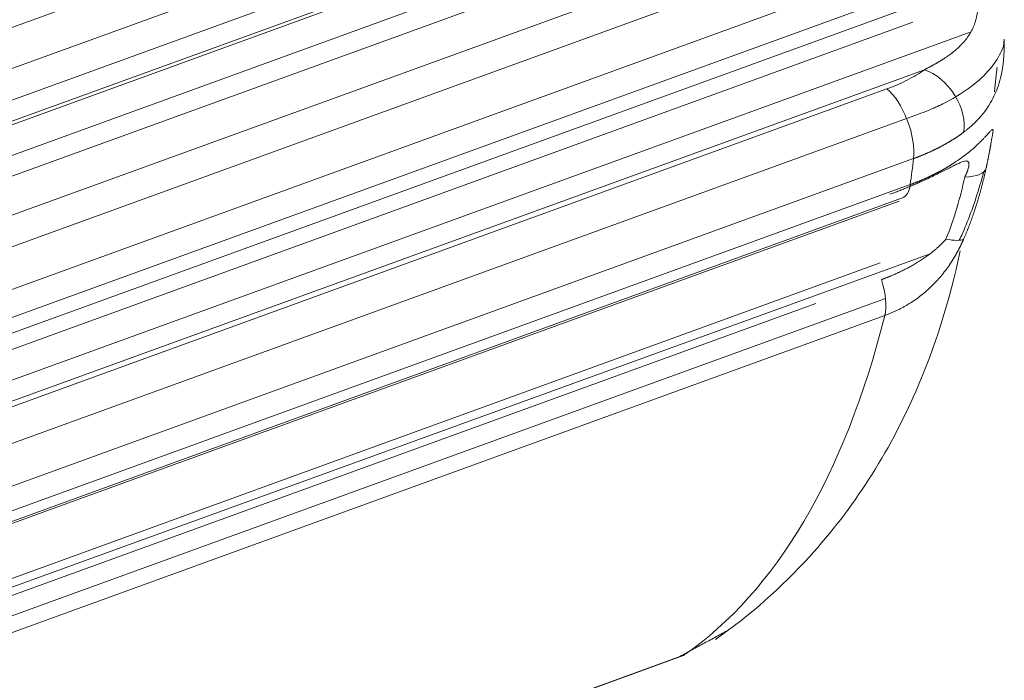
# Model space of a CAD drawing. Header units: millimetres. Extents: x 25069 to 61396, y 8621 to 21558.
# Tile 513 of 656: x 52688 to 52731, y 15704 to 15733. Entities that reach past the tile are written whole.
import ezdxf

# ---------------------------------------------------------------- set-up
doc = ezdxf.new("R2010")
doc.units = ezdxf.units.MM
doc.layers.add('10', color=7, linetype='Continuous')

msp = doc.modelspace()

# ---------------------------------------------------------------- linework, layer by layer
at = {"layer": '10', "color": 7, "linetype": 'Continuous', "lineweight": 15}
for p, q in [((52647.178, 15717.559), (52726.413, 15746.346)), ((52726.879, 15744.748), (52650.299, 15716.926)), ((52650.395, 15715.607), (52726.975, 15743.429)), ((52647.66, 15713.553), (52728.883, 15743.062)), ((52647.695, 15713.715), (52726.628, 15742.392)), ((52729.171, 15741.849), (52646.176, 15711.696)), ((52726.117, 15739.84), (52649.296, 15711.93)), ((52647.71, 15708.323), (52727.201, 15737.203)), ((52650.092, 15710.545), (52723.232, 15737.117)), ((52727.213, 15735.376), (52650.799, 15707.614)), ((52650.83, 15706.41), (52727.191, 15734.152)), ((52648.091, 15704.749), (52726.838, 15733.358)), ((52649.463, 15704.541), (52726.629, 15732.576)), ((52646.863, 15702.278), (52729.124, 15732.164)), ((52730.552, 15731.853), (52730.52, 15731.533)), ((52727.12, 15730.536), (52649.983, 15702.512)), ((52650.099, 15702.311), (52725.512, 15729.709)), ((52647.767, 15699.885), (52726.865, 15728.622)), ((52726.658, 15726.717), (52650.806, 15699.16)), ((52650.766, 15698.077), (52726.51, 15725.595)), ((52648.005, 15696.624), (52726.175, 15725.024)), ((52726.031, 15724.889), (52649.994, 15697.264)), ((52727.37, 15722.625), (52647.382, 15693.564)), ((52650.162, 15694.959), (52725.226, 15722.23)), ((52725.449, 15720.703), (52647.557, 15692.404)), ((52650.258, 15694.258), (52722.455, 15720.487)), ((52725.42, 15719.967), (52650.387, 15692.707)), ((52654.323, 15682.664), (52716.721, 15705.333)), ((52657.181, 15683.715), (52716.802, 15705.376))]:
    msp.add_line(p, q, dxfattribs=at)
for centre, major_axis, ratio, start_param, end_param in [((52727.245, 15728.824), (1.175, -1.618), 0.661606, 0.545968, 2.388266), ((52725.637, 15727.997), (0.683, -1.88), 0.414466, 0.682758, 2.542806), ((52687.589, 15775.67), (26.122, -71.902), 0.414466, 0.661676, 0.682758), ((52727.823, 15726.739), (1.955, -0.422), 0.365519, 5.343088, 6.258312), ((52725.492, 15726.904), (-0.683, 1.88), 0.414466, 3.141609, 3.803269), ((52727.018, 15724.08), (1.848, -0.764), 0.23908, 5.397762, 6.109538), ((52724.43, 15721.423), (0.683, -1.88), 0.414466, 0.548624, 1.468083), ((52687.589, 15775.67), (26.122, -71.902), 0.414466, 0.109135, 0.548624), ((52716.038, 15707.213), (0.683, -1.88), 0.414466, 6.28318, 6.39232)]:
    msp.add_ellipse(centre, major_axis=major_axis, ratio=ratio, start_param=start_param, end_param=end_param, dxfattribs=at)
for points, knots in [([(52727.12, 15730.536), (52727.134, 15730.543), (52727.162, 15730.557), (52727.204, 15730.578), (52727.245, 15730.6), (52727.286, 15730.621), (52727.327, 15730.642), (52727.368, 15730.663), (52727.408, 15730.685), (52727.448, 15730.706), (52727.487, 15730.728), (52727.527, 15730.75), (52727.565, 15730.771), (52727.604, 15730.793), (52727.642, 15730.815), (52727.68, 15730.837), (52727.718, 15730.86), (52727.755, 15730.882), (52727.792, 15730.904), (52727.829, 15730.927), (52727.866, 15730.95), (52727.902, 15730.973), (52727.938, 15730.996), (52728.034, 15731.058), (52728.184, 15731.161), (52728.379, 15731.31), (52728.556, 15731.462), (52728.731, 15731.632), (52728.898, 15731.82), (52729.05, 15732.031), (52729.173, 15732.246), (52729.257, 15732.44), (52729.314, 15732.608), (52729.352, 15732.748), (52729.382, 15732.89), (52729.398, 15732.996), (52729.408, 15733.064), (52729.411, 15733.095), (52729.415, 15733.126), (52729.418, 15733.157), (52729.421, 15733.188), (52729.424, 15733.22), (52729.427, 15733.251), (52729.43, 15733.283), (52729.432, 15733.315), (52729.434, 15733.347), (52729.437, 15733.378), (52729.439, 15733.41), (52729.441, 15733.442), (52729.443, 15733.474), (52729.444, 15733.506), (52729.446, 15733.538), (52729.448, 15733.569), (52729.449, 15733.59), (52729.45, 15733.601)], [0, 0, 0, 0, 0.011796, 0.023549, 0.03526, 0.046929, 0.058556, 0.070142, 0.081687, 0.093191, 0.104654, 0.116077, 0.127459, 0.138802, 0.150105, 0.161368, 0.172593, 0.183778, 0.194926, 0.206034, 0.217105, 0.228139, 0.239134, 0.250093, 0.317142, 0.381047, 0.441902, 0.49981, 0.570168, 0.634922, 0.694513, 0.749504, 0.781831, 0.813346, 0.844268, 0.87483, 0.881366, 0.887939, 0.894553, 0.901208, 0.907908, 0.914655, 0.921451, 0.928297, 0.935197, 0.942152, 0.949163, 0.956234, 0.963366, 0.97056, 0.977819, 0.985144, 0.992537, 1, 1, 1, 1]), ([(52726.865, 15728.622), (52727.005, 15728.673), (52727.144, 15728.726), (52727.499, 15728.872), (52727.71, 15728.967), (52728.316, 15729.267), (52728.684, 15729.486), (52729.341, 15729.96), (52729.62, 15730.208), (52730.087, 15730.726), (52730.274, 15730.998), (52730.45, 15731.358), (52730.488, 15731.446), (52730.52, 15731.533)], [0, 0, 0, 0, 0.074177, 0.074177, 0.195377, 0.195377, 0.437776, 0.437776, 0.680175, 0.680175, 0.922575, 0.922575, 1, 1, 1, 1]), ([(52730.553, 15731.777), (52730.555, 15731.65), (52730.553, 15731.387), (52730.53, 15730.993), (52730.498, 15730.731), (52730.477, 15730.601)], [0, 0, 0, 0, 0.302878, 0.643366, 1, 1, 1, 1]), ([(52725.512, 15729.709), (52725.667, 15729.766), (52725.82, 15729.826), (52726.111, 15729.953), (52726.251, 15730.019), (52726.653, 15730.226), (52726.898, 15730.375), (52727.12, 15730.536)], [0, 0, 0, 0, 0.25, 0.25, 0.5, 0.5, 1, 1, 1, 1]), ([(52730.477, 15730.601), (52730.477, 15730.601), (52730.454, 15730.456), (52730.395, 15730.166), (52730.273, 15729.764), (52730.113, 15729.382), (52729.955, 15729.094), (52729.812, 15728.874), (52729.699, 15728.717), (52729.569, 15728.556), (52729.469, 15728.443), (52729.406, 15728.377), (52729.388, 15728.358), (52729.368, 15728.337), (52729.345, 15728.314), (52729.321, 15728.29), (52729.295, 15728.264), (52729.267, 15728.237), (52729.237, 15728.208), (52729.205, 15728.178), (52729.17, 15728.146), (52729.133, 15728.113), (52729.094, 15728.078), (52729.052, 15728.043), (52729.008, 15728.005), (52728.961, 15727.967), (52728.912, 15727.927), (52728.859, 15727.886), (52728.823, 15727.859), (52728.805, 15727.845)], [0, 0, 0, 0, 0.00003, 0.121188, 0.250423, 0.369714, 0.499444, 0.555552, 0.615902, 0.680503, 0.749361, 0.756805, 0.765011, 0.773979, 0.78371, 0.794203, 0.805458, 0.817476, 0.830257, 0.8438, 0.858106, 0.873174, 0.889004, 0.905597, 0.922953, 0.941071, 0.959951, 0.979594, 1, 1, 1, 1]), ([(52726.51, 15725.595), (52726.522, 15725.599), (52726.546, 15725.608), (52726.581, 15725.621), (52726.617, 15725.634), (52726.652, 15725.648), (52726.687, 15725.661), (52726.722, 15725.675), (52726.756, 15725.688), (52726.791, 15725.702), (52726.825, 15725.715), (52726.859, 15725.729), (52726.892, 15725.743), (52726.926, 15725.756), (52726.959, 15725.77), (52726.992, 15725.784), (52727.024, 15725.798), (52727.057, 15725.812), (52727.089, 15725.826), (52727.121, 15725.84), (52727.153, 15725.854), (52727.185, 15725.868), (52727.216, 15725.882), (52727.247, 15725.896), (52727.278, 15725.911), (52727.309, 15725.925), (52727.339, 15725.939), (52727.369, 15725.953), (52727.399, 15725.968), (52727.429, 15725.982), (52727.459, 15725.996), (52727.488, 15726.011), (52727.517, 15726.025), (52727.546, 15726.04), (52727.575, 15726.054), (52727.603, 15726.068), (52727.632, 15726.083), (52727.66, 15726.097), (52727.688, 15726.112), (52727.715, 15726.126), (52727.742, 15726.141), (52727.77, 15726.155), (52727.797, 15726.17), (52727.823, 15726.184), (52727.85, 15726.199), (52727.876, 15726.213), (52727.902, 15726.228), (52727.928, 15726.243), (52727.954, 15726.257), (52727.979, 15726.272), (52728.005, 15726.286), (52728.03, 15726.301), (52728.054, 15726.315), (52728.079, 15726.33), (52728.103, 15726.344), (52728.128, 15726.359), (52728.152, 15726.373), (52728.175, 15726.388), (52728.199, 15726.402), (52728.222, 15726.416), (52728.246, 15726.431), (52728.269, 15726.445), (52728.291, 15726.46), (52728.314, 15726.474), (52728.336, 15726.488), (52728.359, 15726.503), (52728.381, 15726.517), (52728.497, 15726.593), (52728.696, 15726.73), (52728.953, 15726.925), (52729.175, 15727.107), (52729.364, 15727.277), (52729.524, 15727.43), (52729.648, 15727.556), (52729.744, 15727.657), (52729.818, 15727.738), (52729.881, 15727.808), (52729.933, 15727.866), (52729.978, 15727.914), (52730.014, 15727.949), (52730.042, 15727.969), (52730.06, 15727.97), (52730.069, 15727.952), (52730.071, 15727.914), (52730.065, 15727.853), (52730.053, 15727.766), (52730.034, 15727.655), (52730.011, 15727.521), (52729.99, 15727.406), (52729.976, 15727.328), (52729.97, 15727.294), (52729.963, 15727.26), (52729.957, 15727.225), (52729.95, 15727.19), (52729.944, 15727.154), (52729.937, 15727.117), (52729.93, 15727.08), (52729.923, 15727.042), (52729.916, 15727.004), (52729.908, 15726.965), (52729.901, 15726.925), (52729.893, 15726.884), (52729.885, 15726.843), (52729.877, 15726.801), (52729.869, 15726.759), (52729.86, 15726.716), (52729.852, 15726.672), (52729.843, 15726.628), (52729.834, 15726.583), (52729.824, 15726.537), (52729.815, 15726.491), (52729.805, 15726.444), (52729.795, 15726.397), (52729.784, 15726.349), (52729.777, 15726.316), (52729.774, 15726.3)], [0, 0, 0, 0, 0.004192, 0.008372, 0.012538, 0.016691, 0.020832, 0.024959, 0.029073, 0.033175, 0.037263, 0.041338, 0.045401, 0.04945, 0.053487, 0.057511, 0.061521, 0.065519, 0.069504, 0.073476, 0.077435, 0.081381, 0.085314, 0.089235, 0.093142, 0.097037, 0.100919, 0.104788, 0.108644, 0.112487, 0.116318, 0.120135, 0.12394, 0.127732, 0.131512, 0.135278, 0.139032, 0.142773, 0.146501, 0.150217, 0.15392, 0.15761, 0.161287, 0.164952, 0.168604, 0.172244, 0.17587, 0.179484, 0.183086, 0.186675, 0.190251, 0.193814, 0.197365, 0.200904, 0.20443, 0.207943, 0.211443, 0.214932, 0.218407, 0.22187, 0.225321, 0.228759, 0.232184, 0.235597, 0.238998, 0.242386, 0.245762, 0.249125, 0.296491, 0.341469, 0.384113, 0.424488, 0.462671, 0.498751, 0.525475, 0.551293, 0.576265, 0.600452, 0.623925, 0.650595, 0.676274, 0.701113, 0.725279, 0.748954, 0.775017, 0.800218, 0.824886, 0.849371, 0.874031, 0.878807, 0.883569, 0.888319, 0.89306, 0.897794, 0.902523, 0.907251, 0.911979, 0.91671, 0.921447, 0.926193, 0.930949, 0.935718, 0.940503, 0.945306, 0.95013, 0.954976, 0.959848, 0.964748, 0.969677, 0.974638, 0.979634, 0.984666, 0.989736, 0.994847, 1, 1, 1, 1]), ([(52728.805, 15727.845), (52728.796, 15727.838), (52728.778, 15727.825), (52728.751, 15727.805), (52728.723, 15727.785), (52728.696, 15727.765), (52728.668, 15727.745), (52728.64, 15727.725), (52728.612, 15727.705), (52728.583, 15727.685), (52728.555, 15727.666), (52728.526, 15727.646), (52728.497, 15727.627), (52728.468, 15727.608), (52728.438, 15727.589), (52728.409, 15727.57), (52728.379, 15727.551), (52728.35, 15727.532), (52728.32, 15727.513), (52728.289, 15727.494), (52728.259, 15727.476), (52728.229, 15727.457), (52728.198, 15727.439), (52728.167, 15727.42), (52728.136, 15727.402), (52728.105, 15727.384), (52728.073, 15727.366), (52728.042, 15727.348), (52728.01, 15727.33), (52727.978, 15727.312), (52727.946, 15727.295), (52727.914, 15727.277), (52727.882, 15727.26), (52727.849, 15727.243), (52727.817, 15727.225), (52727.784, 15727.208), (52727.751, 15727.191), (52727.718, 15727.174), (52727.685, 15727.157), (52727.651, 15727.141), (52727.618, 15727.124), (52727.584, 15727.108), (52727.55, 15727.091), (52727.516, 15727.075), (52727.482, 15727.059), (52727.448, 15727.043), (52727.413, 15727.027), (52727.379, 15727.011), (52727.344, 15726.995), (52727.309, 15726.98), (52727.274, 15726.964), (52727.239, 15726.949), (52727.204, 15726.933), (52727.168, 15726.918), (52727.133, 15726.903), (52727.097, 15726.888), (52727.061, 15726.873), (52727.025, 15726.859), (52726.989, 15726.844), (52726.953, 15726.829), (52726.916, 15726.815), (52726.88, 15726.801), (52726.843, 15726.787), (52726.807, 15726.772), (52726.77, 15726.758), (52726.733, 15726.745), (52726.696, 15726.731), (52726.671, 15726.722), (52726.658, 15726.717)], [0, 0, 0, 0, 0.015267, 0.03053, 0.045788, 0.061043, 0.076294, 0.091541, 0.106784, 0.122023, 0.137259, 0.15249, 0.167718, 0.182942, 0.198162, 0.213378, 0.22859, 0.243799, 0.259004, 0.274206, 0.289404, 0.304598, 0.319788, 0.334975, 0.350159, 0.365339, 0.380515, 0.395688, 0.410857, 0.426023, 0.441186, 0.456345, 0.471501, 0.486653, 0.501802, 0.516948, 0.53209, 0.547229, 0.562365, 0.577498, 0.592628, 0.607754, 0.622877, 0.637997, 0.653114, 0.668228, 0.683339, 0.698446, 0.713551, 0.728653, 0.743752, 0.758848, 0.77394, 0.789031, 0.804118, 0.819202, 0.834283, 0.849362, 0.864438, 0.879511, 0.894582, 0.909649, 0.924714, 0.939777, 0.954836, 0.969894, 0.984948, 1, 1, 1, 1]), ([(52728.852, 15725.913), (52728.854, 15725.918), (52728.859, 15725.928), (52728.867, 15725.943), (52728.874, 15725.957), (52728.881, 15725.971), (52728.888, 15725.986), (52728.895, 15726), (52728.901, 15726.014), (52728.908, 15726.028), (52728.914, 15726.042), (52728.92, 15726.055), (52728.926, 15726.069), (52728.932, 15726.082), (52728.938, 15726.096), (52728.943, 15726.109), (52728.948, 15726.122), (52728.954, 15726.135), (52728.959, 15726.148), (52728.964, 15726.161), (52728.968, 15726.173), (52728.973, 15726.186), (52728.977, 15726.198), (52728.981, 15726.21), (52728.986, 15726.222), (52728.999, 15726.264), (52729.019, 15726.332), (52729.035, 15726.416), (52729.038, 15726.487), (52729.029, 15726.543), (52729.006, 15726.584), (52728.969, 15726.607), (52728.917, 15726.613), (52728.84, 15726.603), (52728.733, 15726.569), (52728.588, 15726.507), (52728.413, 15726.424), (52728.207, 15726.32), (52727.978, 15726.204), (52727.728, 15726.078), (52727.461, 15725.948), (52727.172, 15725.811), (52726.94, 15725.706), (52726.775, 15725.634), (52726.685, 15725.595), (52726.595, 15725.556), (52726.503, 15725.517), (52726.41, 15725.479), (52726.316, 15725.44), (52726.222, 15725.402), (52726.126, 15725.364), (52726.03, 15725.326), (52725.932, 15725.289), (52725.834, 15725.252), (52725.735, 15725.215), (52725.668, 15725.19), (52725.634, 15725.178)], [0, 0, 0, 0, 0.002805, 0.005589, 0.008354, 0.011099, 0.013826, 0.016535, 0.019226, 0.0219, 0.024558, 0.027201, 0.029828, 0.032442, 0.035042, 0.037629, 0.040203, 0.042767, 0.045319, 0.047862, 0.050395, 0.05292, 0.055437, 0.057947, 0.060451, 0.06295, 0.084003, 0.104777, 0.125801, 0.148472, 0.171885, 0.196536, 0.222851, 0.251181, 0.292755, 0.33814, 0.387756, 0.441926, 0.500898, 0.559155, 0.620095, 0.683826, 0.750447, 0.769233, 0.788082, 0.806994, 0.825972, 0.845018, 0.864133, 0.883318, 0.902576, 0.921907, 0.941314, 0.960797, 0.980359, 1, 1, 1, 1]), ([(52729.671, 15726.146), (52729.524, 15725.594), (52729.355, 15725.041), (52729.033, 15724.158), (52728.901, 15723.827), (52728.712, 15723.4), (52728.666, 15723.301), (52728.619, 15723.201)], [0, 0, 0, 0, 0.562711, 0.562711, 0.897495, 0.897495, 1, 1, 1, 1]), ([(52729.774, 15726.3), (52729.769, 15726.278), (52729.759, 15726.234), (52729.745, 15726.168), (52729.73, 15726.103), (52729.715, 15726.038), (52729.7, 15725.973), (52729.684, 15725.908), (52729.668, 15725.844), (52729.653, 15725.779), (52729.637, 15725.715), (52729.621, 15725.652), (52729.604, 15725.588), (52729.588, 15725.525), (52729.571, 15725.462), (52729.554, 15725.399), (52729.537, 15725.336), (52729.52, 15725.274), (52729.503, 15725.212), (52729.485, 15725.15), (52729.467, 15725.088), (52729.449, 15725.027), (52729.431, 15724.966), (52729.413, 15724.905), (52729.395, 15724.844), (52729.376, 15724.784), (52729.357, 15724.724), (52729.338, 15724.664), (52729.319, 15724.604), (52729.3, 15724.545), (52729.28, 15724.486), (52729.261, 15724.427), (52729.241, 15724.369), (52729.221, 15724.31), (52729.201, 15724.252), (52729.18, 15724.194), (52729.16, 15724.137), (52729.139, 15724.079), (52729.118, 15724.022), (52729.097, 15723.966), (52729.076, 15723.909), (52729.054, 15723.853), (52729.033, 15723.797), (52729.011, 15723.741), (52728.989, 15723.686), (52728.967, 15723.63), (52728.945, 15723.576), (52728.922, 15723.521), (52728.899, 15723.466), (52728.877, 15723.412), (52728.854, 15723.358), (52728.831, 15723.305), (52728.815, 15723.269), (52728.807, 15723.252)], [0, 0, 0, 0, 0.021357, 0.042642, 0.063854, 0.084995, 0.106063, 0.12706, 0.147985, 0.168839, 0.18962, 0.210331, 0.23097, 0.251539, 0.272036, 0.292462, 0.312818, 0.333103, 0.353318, 0.373463, 0.393537, 0.413542, 0.433476, 0.453341, 0.473137, 0.492863, 0.51252, 0.532109, 0.551628, 0.571079, 0.590462, 0.609776, 0.629022, 0.648201, 0.667312, 0.686355, 0.705331, 0.724241, 0.743083, 0.761859, 0.780569, 0.799212, 0.81779, 0.836302, 0.854749, 0.87313, 0.891447, 0.909699, 0.927887, 0.946011, 0.964071, 0.982067, 1, 1, 1, 1]), ([(52728.047, 15723.255), (52728.229, 15723.695), (52728.381, 15724.137), (52728.644, 15725.024), (52728.756, 15725.468), (52728.852, 15725.913)], [0, 0, 0, 0, 0.5, 0.5, 1, 1, 1, 1]), ([(52725.276, 15721.512), (52725.291, 15721.518), (52725.323, 15721.53), (52725.371, 15721.547), (52725.418, 15721.565), (52725.466, 15721.583), (52725.513, 15721.602), (52725.56, 15721.62), (52725.606, 15721.639), (52725.653, 15721.658), (52725.699, 15721.678), (52725.745, 15721.697), (52725.791, 15721.717), (52725.837, 15721.737), (52725.883, 15721.757), (52725.928, 15721.778), (52725.974, 15721.799), (52726.067, 15721.842), (52726.206, 15721.909), (52726.388, 15722.002), (52726.564, 15722.098), (52726.742, 15722.2), (52726.92, 15722.31), (52727.096, 15722.425), (52727.262, 15722.543), (52727.383, 15722.634), (52727.461, 15722.696), (52727.501, 15722.728), (52727.54, 15722.76), (52727.578, 15722.792), (52727.616, 15722.824), (52727.652, 15722.856), (52727.688, 15722.888), (52727.722, 15722.919), (52727.756, 15722.951), (52727.789, 15722.982), (52727.821, 15723.013), (52727.852, 15723.044), (52727.882, 15723.074), (52727.912, 15723.105), (52727.94, 15723.135), (52727.968, 15723.165), (52727.995, 15723.195), (52728.021, 15723.225), (52728.038, 15723.245), (52728.047, 15723.255)], [0, 0, 0, 0, 0.015848, 0.031665, 0.047452, 0.063208, 0.078935, 0.094633, 0.110302, 0.125942, 0.141554, 0.157139, 0.172696, 0.188226, 0.20373, 0.219208, 0.23466, 0.250088, 0.314613, 0.377737, 0.439496, 0.499927, 0.566699, 0.630593, 0.691684, 0.750057, 0.76553, 0.780728, 0.795655, 0.810313, 0.824704, 0.838831, 0.852696, 0.866303, 0.879656, 0.892756, 0.905609, 0.918217, 0.930585, 0.942716, 0.954616, 0.96629, 0.977741, 0.988976, 1, 1, 1, 1]), ([(52728.807, 15723.252), (52728.804, 15723.244), (52728.797, 15723.228), (52728.787, 15723.205), (52728.776, 15723.182), (52728.766, 15723.159), (52728.755, 15723.135), (52728.744, 15723.112), (52728.733, 15723.089), (52728.722, 15723.065), (52728.711, 15723.041), (52728.7, 15723.018), (52728.688, 15722.994), (52728.677, 15722.97), (52728.665, 15722.947), (52728.653, 15722.923), (52728.641, 15722.899), (52728.629, 15722.875), (52728.617, 15722.851), (52728.604, 15722.827), (52728.592, 15722.803), (52728.579, 15722.779), (52728.566, 15722.754), (52728.553, 15722.73), (52728.54, 15722.706), (52728.527, 15722.682), (52728.513, 15722.657), (52728.5, 15722.633), (52728.486, 15722.608), (52728.472, 15722.584), (52728.458, 15722.559), (52728.444, 15722.535), (52728.429, 15722.51), (52728.415, 15722.485), (52728.4, 15722.461), (52728.385, 15722.436), (52728.37, 15722.411), (52728.355, 15722.386), (52728.339, 15722.361), (52728.324, 15722.337), (52728.308, 15722.312), (52728.292, 15722.287), (52728.276, 15722.262), (52728.26, 15722.237), (52728.243, 15722.212), (52728.227, 15722.187), (52728.21, 15722.162), (52728.144, 15722.064), (52728.022, 15721.894), (52727.834, 15721.657), (52727.627, 15721.423), (52727.413, 15721.206), (52727.192, 15721.004), (52726.967, 15720.819), (52726.727, 15720.642), (52726.539, 15720.518), (52726.411, 15720.44), (52726.349, 15720.403), (52726.286, 15720.367), (52726.223, 15720.331), (52726.16, 15720.297), (52726.095, 15720.263), (52726.03, 15720.23), (52725.965, 15720.198), (52725.899, 15720.166), (52725.832, 15720.135), (52725.765, 15720.105), (52725.697, 15720.076), (52725.629, 15720.047), (52725.559, 15720.02), (52725.49, 15719.993), (52725.443, 15719.976), (52725.42, 15719.967)], [0, 0, 0, 0, 0.004947, 0.009911, 0.014891, 0.019888, 0.024902, 0.029935, 0.034985, 0.040054, 0.045142, 0.050249, 0.055376, 0.060523, 0.065691, 0.070879, 0.076089, 0.081321, 0.086574, 0.09185, 0.097148, 0.10247, 0.107815, 0.113184, 0.118576, 0.123994, 0.129435, 0.134902, 0.140395, 0.145913, 0.151457, 0.157027, 0.162624, 0.168247, 0.173898, 0.179577, 0.185283, 0.191017, 0.196779, 0.20257, 0.20839, 0.214239, 0.220117, 0.226024, 0.231962, 0.23793, 0.243928, 0.249957, 0.308518, 0.369648, 0.433517, 0.500273, 0.559617, 0.620887, 0.684149, 0.749466, 0.764765, 0.780109, 0.795499, 0.810935, 0.826418, 0.841948, 0.857527, 0.873154, 0.888831, 0.904558, 0.920335, 0.936163, 0.952043, 0.967976, 0.983961, 1, 1, 1, 1]), ([(52718.137, 15706.036), (52719.628, 15707.083), (52723.035, 15710.088), (52726.65, 15715.676), (52728.198, 15720.59), (52728.663, 15722.743)], [0, 0, 0, 0, 0.279628, 0.706702, 1, 1, 1, 1])]:
    msp.add_open_spline(points, degree=3, knots=knots, dxfattribs=at)
for points in [[(52730.131, 15729.588), (52730.247, 15730.648)], [(52716.614, 15705.313), (52718.704, 15706.451)]]:
    msp.add_open_spline(points, degree=1, dxfattribs=at)

doc.saveas('drawing.dxf')
